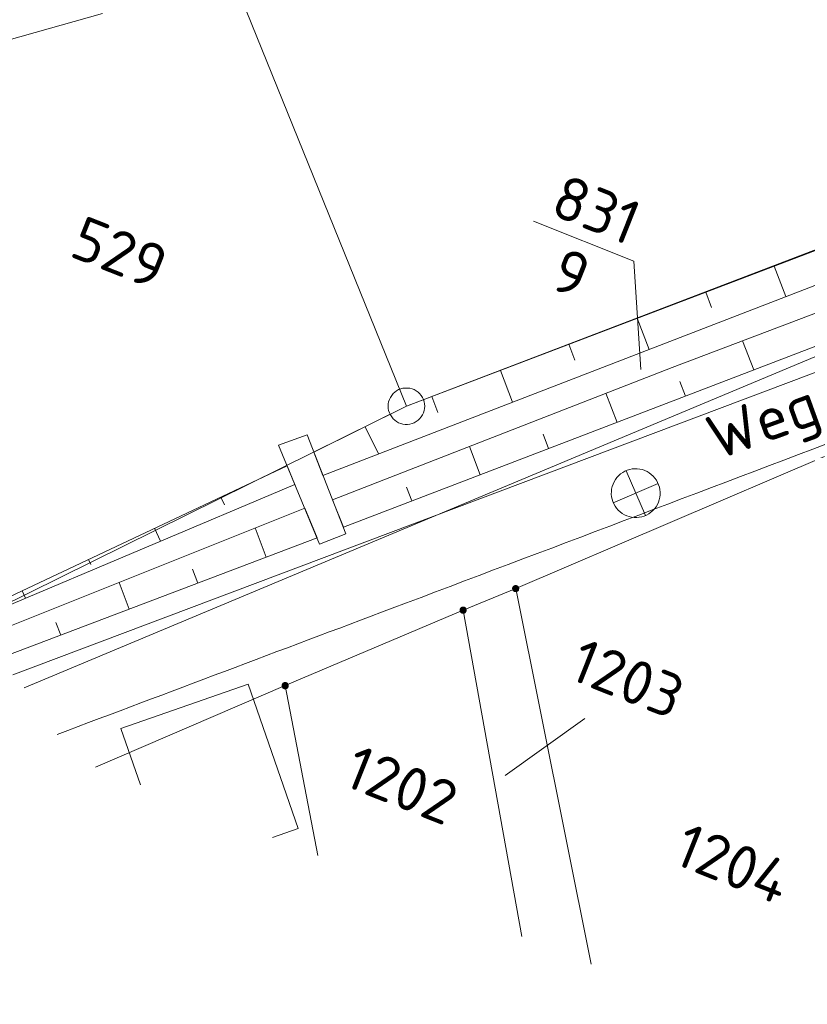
# Model space of a CAD drawing. Header units: metres. Extents: x 3425540 to 3446143, y 5432760 to 5444637.
# Tile 272 of 656: x 3440755 to 3440787, y 5438316 to 5438356. Entities that reach past the tile are written whole.
import ezdxf
from ezdxf.enums import TextEntityAlignment as Align

# ---------------------------------------------------------------- set-up
doc = ezdxf.new("R2010")
doc.units = ezdxf.units.M
for name, color, linetype, lineweight in [('B_Bestand', 9, 'Continuous', 18), ('B_Böschung', 9, 'Continuous', 18), ('B_Flurgrenzen', 9, 'Continuous', 18), ('B_Gleisachse', 9, 'Continuous', 25)]:
    doc.layers.add(name, color=color, linetype=linetype, lineweight=lineweight)
doc.styles.get("Standard").update_dxf_attribs({"font": 'isocpeur.ttf'})

msp = doc.modelspace()

# ---------------------------------------------------------------- linework, layer by layer
at = {"layer": 'B_Bestand'}
for p, q in [((3440765.268, 5438338.425), (3440766.431, 5438338.856)), ((3440766.431, 5438338.856), (3440768.026, 5438334.803)), ((3440765.268, 5438338.425), (3440766.948, 5438334.372)), ((3440779.493, 5438337.383), (3440780.289, 5438335.551)), ((3440778.972, 5438336.074), (3440780.809, 5438336.86)), ((3440768.026, 5438334.803), (3440766.948, 5438334.372)), ((3440759.606, 5438324.514), (3440758.803, 5438326.827)), ((3440766.07, 5438322.727), (3440765.017, 5438322.362))]:
    msp.add_line(p, q, dxfattribs=at)
for points in [[(3440742.345, 5438371.209), (3440747.455, 5438353.119), (3440758.063, 5438356.116)], [(3440822.057, 5438356.628), (3440822.351, 5438356.144), (3440822.147, 5438354.876), (3440787.916, 5438341.662), (3440754.389, 5438329.025)], [(3440780.821, 5438336.096), (3440780.854, 5438336.196), (3440780.877, 5438336.298), (3440780.89, 5438336.402), (3440780.891, 5438336.506), (3440780.881, 5438336.611), (3440780.86, 5438336.713), (3440780.829, 5438336.813), (3440780.788, 5438336.909), (3440780.737, 5438337.001), (3440780.676, 5438337.086), (3440780.607, 5438337.165), (3440780.53, 5438337.236), (3440780.446, 5438337.298), (3440780.356, 5438337.352), (3440780.261, 5438337.396), (3440780.162, 5438337.429), (3440780.06, 5438337.452), (3440779.956, 5438337.464), (3440779.851, 5438337.465), (3440779.747, 5438337.456), (3440779.644, 5438337.435), (3440779.544, 5438337.404), (3440779.448, 5438337.363), (3440779.357, 5438337.311), (3440779.271, 5438337.251), (3440779.192, 5438337.182), (3440779.121, 5438337.105), (3440779.059, 5438337.021), (3440779.005, 5438336.931), (3440778.962, 5438336.836), (3440778.928, 5438336.737), (3440778.905, 5438336.634), (3440778.893, 5438336.53), (3440778.892, 5438336.426), (3440778.901, 5438336.321), (3440778.922, 5438336.219), (3440778.953, 5438336.119), (3440778.995, 5438336.023), (3440779.046, 5438335.931), (3440779.106, 5438335.846), (3440779.176, 5438335.767), (3440779.252, 5438335.696), (3440779.336, 5438335.634), (3440779.427, 5438335.58), (3440779.522, 5438335.537), (3440779.621, 5438335.503), (3440779.723, 5438335.48), (3440779.827, 5438335.468), (3440779.932, 5438335.467), (3440780.036, 5438335.476), (3440780.139, 5438335.497), (3440780.238, 5438335.528), (3440780.335, 5438335.569), (3440780.426, 5438335.621), (3440780.511, 5438335.681), (3440780.59, 5438335.75), (3440780.661, 5438335.827), (3440780.724, 5438335.911), (3440780.777, 5438336.001), (3440780.821, 5438336.096)], [(3440758.803, 5438326.827), (3440764.018, 5438328.638), (3440766.07, 5438322.727)]]:
    msp.add_lwpolyline(points, dxfattribs=at)
msp.add_open_spline([(3440756.204, 5438326.583), (3440760.773, 5438328.305), (3440765.342, 5438330.027), (3440769.911, 5438331.749), (3440776.254, 5438334.14), (3440782.591, 5438336.545), (3440788.93, 5438338.945), (3440798.139, 5438342.432), (3440807.317, 5438346.001), (3440816.506, 5438349.537), (3440818.544, 5438350.321), (3440820.519, 5438351.21), (3440822.569, 5438352.017), (3440823.353, 5438352.326), (3440824.187, 5438352.508), (3440825.01, 5438352.581), (3440825.558, 5438352.63), (3440826.139, 5438352.589), (3440826.669, 5438352.424), (3440826.971, 5438352.33), (3440827.274, 5438352.236), (3440827.576, 5438352.142)], degree=3, knots=[0, 0, 0, 0, 0.192245, 0.192245, 0.192245, 0.459122, 0.459122, 0.459122, 0.846813, 0.846813, 0.846813, 0.932784, 0.932784, 0.932784, 0.965664, 0.965664, 0.965664, 0.987534, 0.987534, 0.987534, 1, 1, 1, 1], dxfattribs=at)
at = {"layer": 'B_Böschung'}
for p, q in [((3440785.561, 5438345.767), (3440786.036, 5438344.518)), ((3440782.757, 5438344.699), (3440782.998, 5438344.068)), ((3440779.954, 5438343.631), (3440780.44, 5438342.355)), ((3440784.728, 5438341.513), (3440784.27, 5438342.709)), ((3440777.15, 5438342.563), (3440777.396, 5438341.918)), ((3440774.347, 5438341.495), (3440774.843, 5438340.192)), ((3440781.927, 5438340.439), (3440781.696, 5438341.043)), ((3440771.543, 5438340.426), (3440771.794, 5438339.769)), ((3440779.126, 5438339.366), (3440778.669, 5438340.556)), ((3440768.814, 5438339.189), (3440769.357, 5438338.072)), ((3440776.324, 5438338.292), (3440776.099, 5438338.879)), ((3440773.523, 5438337.218), (3440773.08, 5438338.375)), ((3440766.712, 5438338.141), (3440767.085, 5438337.194)), ((3440765.614, 5438337.59), (3440752.86, 5438331.564)), ((3440765.614, 5438337.59), (3440765.932, 5438336.822)), ((3440765.932, 5438336.822), (3440752.86, 5438331.305)), ((3440770.722, 5438336.145), (3440770.504, 5438336.715)), ((3440762.902, 5438336.308), (3440763.054, 5438335.99)), ((3440753.157, 5438330.578), (3440766.335, 5438335.851)), ((3440766.84, 5438334.632), (3440766.335, 5438335.851)), ((3440767.921, 5438335.071), (3440767.48, 5438336.19)), ((3440760.189, 5438335.027), (3440760.437, 5438334.503)), ((3440764.764, 5438333.844), (3440764.31, 5438335.041)), ((3440753.545, 5438329.586), (3440766.84, 5438334.632)), ((3440757.477, 5438333.745), (3440757.574, 5438333.54)), ((3440761.959, 5438332.779), (3440761.742, 5438333.353)), ((3440759.154, 5438331.715), (3440758.738, 5438332.811)), ((3440754.764, 5438332.464), (3440754.904, 5438332.168)), ((3440756.349, 5438330.65), (3440756.152, 5438331.174))]:
    msp.add_line(p, q, dxfattribs=at)
for points in [[(3440819.202, 5438358.584), (3440770.5, 5438340.029), (3440766.712, 5438338.141)], [(3440819.683, 5438357.555), (3440796.875, 5438348.706), (3440767.085, 5438337.194)], [(3440767.48, 5438336.19), (3440781.382, 5438341.615), (3440795.252, 5438346.868), (3440809.979, 5438352.505), (3440817.78, 5438355.566), (3440820.532, 5438356.473)], [(3440767.921, 5438335.071), (3440793.179, 5438344.752), (3440811.611, 5438352.29), (3440820.532, 5438356.473)]]:
    msp.add_lwpolyline(points, dxfattribs=at)
at = {"layer": 'B_Flurgrenzen'}
for p, q in [((3440756.926, 5438373.597), (3440770.5, 5438340.029)), ((3440819.417, 5438358.734), (3440770.5, 5438340.029)), ((3440822.581, 5438356.847), (3440754.848, 5438328.498)), ((3440775.708, 5438347.602), (3440779.817, 5438345.967)), ((3440779.817, 5438345.967), (3440780.094, 5438341.536)), ((3440770.5, 5438340.029), (3440752.354, 5438331.057)), ((3440787.617, 5438337.968), (3440774.976, 5438332.556)), ((3440774.976, 5438332.556), (3440772.823, 5438331.672)), ((3440774.976, 5438332.556), (3440778.062, 5438317.173)), ((3440772.823, 5438331.672), (3440765.537, 5438328.58)), ((3440772.823, 5438331.672), (3440775.225, 5438318.302)), ((3440765.537, 5438328.58), (3440757.773, 5438325.243)), ((3440766.878, 5438321.622), (3440765.537, 5438328.58)), ((3440777.81, 5438327.237), (3440774.546, 5438324.904))]:
    msp.add_line(p, q, dxfattribs=at)
for points in [[(3440771.25, 5438340.029), (3440771.244, 5438340.123), (3440771.226, 5438340.212), (3440771.197, 5438340.307), (3440771.156, 5438340.389), (3440771.102, 5438340.466), (3440771.043, 5438340.543), (3440770.978, 5438340.608), (3440770.902, 5438340.661), (3440770.819, 5438340.708), (3440770.73, 5438340.738), (3440770.642, 5438340.761), (3440770.547, 5438340.773), (3440770.453, 5438340.773), (3440770.358, 5438340.761), (3440770.27, 5438340.738), (3440770.181, 5438340.708), (3440770.098, 5438340.661), (3440770.022, 5438340.608), (3440769.957, 5438340.543), (3440769.898, 5438340.466), (3440769.844, 5438340.389), (3440769.803, 5438340.307), (3440769.774, 5438340.212), (3440769.756, 5438340.123), (3440769.75, 5438340.029), (3440769.756, 5438339.935), (3440769.774, 5438339.846), (3440769.803, 5438339.751), (3440769.844, 5438339.669), (3440769.898, 5438339.592), (3440769.957, 5438339.515), (3440770.022, 5438339.45), (3440770.098, 5438339.397), (3440770.181, 5438339.35), (3440770.27, 5438339.32), (3440770.358, 5438339.297), (3440770.453, 5438339.285), (3440770.547, 5438339.285), (3440770.642, 5438339.297), (3440770.73, 5438339.32), (3440770.819, 5438339.35), (3440770.902, 5438339.397), (3440770.978, 5438339.45), (3440771.043, 5438339.515), (3440771.102, 5438339.592), (3440771.156, 5438339.669), (3440771.197, 5438339.751), (3440771.226, 5438339.846), (3440771.244, 5438339.935), (3440771.25, 5438340.029)], [(3440775.101, 5438332.556), (3440775.1, 5438332.572), (3440775.097, 5438332.587), (3440775.092, 5438332.602), (3440775.085, 5438332.616), (3440775.077, 5438332.63), (3440775.068, 5438332.642), (3440775.056, 5438332.652), (3440775.043, 5438332.661), (3440775.029, 5438332.669), (3440775.014, 5438332.675), (3440775, 5438332.679), (3440774.984, 5438332.681), (3440774.968, 5438332.681), (3440774.952, 5438332.679), (3440774.938, 5438332.675), (3440774.923, 5438332.669), (3440774.909, 5438332.661), (3440774.896, 5438332.652), (3440774.884, 5438332.642), (3440774.875, 5438332.63), (3440774.867, 5438332.616), (3440774.86, 5438332.602), (3440774.855, 5438332.587), (3440774.852, 5438332.572), (3440774.851, 5438332.556), (3440774.852, 5438332.54), (3440774.855, 5438332.525), (3440774.86, 5438332.51), (3440774.867, 5438332.496), (3440774.875, 5438332.482), (3440774.884, 5438332.47), (3440774.896, 5438332.46), (3440774.909, 5438332.451), (3440774.923, 5438332.443), (3440774.938, 5438332.437), (3440774.952, 5438332.433), (3440774.968, 5438332.431), (3440774.984, 5438332.431), (3440775, 5438332.433), (3440775.014, 5438332.437), (3440775.029, 5438332.443), (3440775.043, 5438332.451), (3440775.056, 5438332.46), (3440775.068, 5438332.47), (3440775.077, 5438332.482), (3440775.085, 5438332.496), (3440775.092, 5438332.51), (3440775.097, 5438332.525), (3440775.1, 5438332.54), (3440775.101, 5438332.556)], [(3440775.076, 5438332.556), (3440775.075, 5438332.57), (3440775.072, 5438332.584), (3440775.068, 5438332.596), (3440775.062, 5438332.609), (3440775.053, 5438332.621), (3440775.043, 5438332.631), (3440775.032, 5438332.64), (3440775.02, 5438332.647), (3440775.007, 5438332.651), (3440774.994, 5438332.654), (3440774.98, 5438332.656), (3440774.965, 5438332.655), (3440774.951, 5438332.653), (3440774.939, 5438332.65), (3440774.926, 5438332.643), (3440774.914, 5438332.635), (3440774.904, 5438332.626), (3440774.894, 5438332.615), (3440774.887, 5438332.603), (3440774.882, 5438332.59), (3440774.878, 5438332.577), (3440774.876, 5438332.563), (3440774.876, 5438332.549), (3440774.878, 5438332.535), (3440774.882, 5438332.522), (3440774.887, 5438332.509), (3440774.894, 5438332.497), (3440774.904, 5438332.486), (3440774.914, 5438332.477), (3440774.926, 5438332.469), (3440774.939, 5438332.462), (3440774.951, 5438332.459), (3440774.965, 5438332.457), (3440774.98, 5438332.456), (3440774.994, 5438332.458), (3440775.007, 5438332.461), (3440775.02, 5438332.465), (3440775.032, 5438332.472), (3440775.043, 5438332.481), (3440775.053, 5438332.491), (3440775.062, 5438332.503), (3440775.068, 5438332.516), (3440775.072, 5438332.528), (3440775.075, 5438332.542), (3440775.076, 5438332.556)], [(3440775.052, 5438332.556), (3440775.051, 5438332.568), (3440775.048, 5438332.58), (3440775.043, 5438332.591), (3440775.037, 5438332.601), (3440775.028, 5438332.611), (3440775.019, 5438332.618), (3440775.008, 5438332.625), (3440774.997, 5438332.629), (3440774.985, 5438332.631), (3440774.973, 5438332.632), (3440774.961, 5438332.63), (3440774.949, 5438332.627), (3440774.939, 5438332.622), (3440774.928, 5438332.615), (3440774.919, 5438332.606), (3440774.912, 5438332.596), (3440774.906, 5438332.586), (3440774.902, 5438332.574), (3440774.9, 5438332.562), (3440774.9, 5438332.55), (3440774.902, 5438332.538), (3440774.906, 5438332.526), (3440774.912, 5438332.516), (3440774.919, 5438332.506), (3440774.928, 5438332.497), (3440774.938, 5438332.49), (3440774.949, 5438332.485), (3440774.961, 5438332.482), (3440774.973, 5438332.48), (3440774.985, 5438332.481), (3440774.997, 5438332.483), (3440775.008, 5438332.487), (3440775.019, 5438332.494), (3440775.028, 5438332.501), (3440775.037, 5438332.511), (3440775.043, 5438332.521), (3440775.048, 5438332.532), (3440775.051, 5438332.544), (3440775.052, 5438332.556)], [(3440775.027, 5438332.556), (3440775.026, 5438332.566), (3440775.023, 5438332.576), (3440775.018, 5438332.585), (3440775.012, 5438332.592), (3440775.005, 5438332.598), (3440774.996, 5438332.603), (3440774.986, 5438332.606), (3440774.976, 5438332.607), (3440774.966, 5438332.606), (3440774.956, 5438332.603), (3440774.947, 5438332.598), (3440774.94, 5438332.592), (3440774.934, 5438332.585), (3440774.929, 5438332.576), (3440774.926, 5438332.566), (3440774.925, 5438332.556), (3440774.926, 5438332.546), (3440774.929, 5438332.536), (3440774.934, 5438332.527), (3440774.94, 5438332.52), (3440774.947, 5438332.514), (3440774.956, 5438332.509), (3440774.966, 5438332.506), (3440774.976, 5438332.505), (3440774.986, 5438332.506), (3440774.996, 5438332.509), (3440775.005, 5438332.514), (3440775.012, 5438332.52), (3440775.018, 5438332.527), (3440775.023, 5438332.536), (3440775.026, 5438332.546), (3440775.027, 5438332.556)], [(3440775.003, 5438332.556), (3440775.002, 5438332.563), (3440774.999, 5438332.57), (3440774.994, 5438332.576), (3440774.988, 5438332.58), (3440774.981, 5438332.582), (3440774.974, 5438332.583), (3440774.967, 5438332.581), (3440774.96, 5438332.578), (3440774.955, 5438332.573), (3440774.951, 5438332.567), (3440774.949, 5438332.56), (3440774.949, 5438332.552), (3440774.951, 5438332.545), (3440774.955, 5438332.539), (3440774.96, 5438332.534), (3440774.967, 5438332.531), (3440774.974, 5438332.529), (3440774.981, 5438332.53), (3440774.988, 5438332.532), (3440774.994, 5438332.536), (3440774.999, 5438332.542), (3440775.002, 5438332.549), (3440775.003, 5438332.556)], [(3440772.948, 5438331.672), (3440772.947, 5438331.688), (3440772.944, 5438331.703), (3440772.939, 5438331.718), (3440772.932, 5438331.732), (3440772.924, 5438331.746), (3440772.915, 5438331.758), (3440772.903, 5438331.768), (3440772.89, 5438331.777), (3440772.876, 5438331.785), (3440772.861, 5438331.791), (3440772.847, 5438331.795), (3440772.831, 5438331.797), (3440772.815, 5438331.797), (3440772.799, 5438331.795), (3440772.785, 5438331.791), (3440772.77, 5438331.785), (3440772.756, 5438331.777), (3440772.743, 5438331.768), (3440772.731, 5438331.758), (3440772.722, 5438331.746), (3440772.714, 5438331.732), (3440772.707, 5438331.718), (3440772.702, 5438331.703), (3440772.699, 5438331.688), (3440772.698, 5438331.672), (3440772.699, 5438331.656), (3440772.702, 5438331.641), (3440772.707, 5438331.626), (3440772.714, 5438331.612), (3440772.722, 5438331.598), (3440772.731, 5438331.586), (3440772.743, 5438331.576), (3440772.756, 5438331.567), (3440772.77, 5438331.559), (3440772.785, 5438331.553), (3440772.799, 5438331.549), (3440772.815, 5438331.547), (3440772.831, 5438331.547), (3440772.847, 5438331.549), (3440772.861, 5438331.553), (3440772.876, 5438331.559), (3440772.89, 5438331.567), (3440772.903, 5438331.576), (3440772.915, 5438331.586), (3440772.924, 5438331.598), (3440772.932, 5438331.612), (3440772.939, 5438331.626), (3440772.944, 5438331.641), (3440772.947, 5438331.656), (3440772.948, 5438331.672)], [(3440772.923, 5438331.672), (3440772.922, 5438331.686), (3440772.919, 5438331.7), (3440772.915, 5438331.712), (3440772.909, 5438331.725), (3440772.9, 5438331.737), (3440772.89, 5438331.747), (3440772.879, 5438331.756), (3440772.867, 5438331.763), (3440772.854, 5438331.767), (3440772.841, 5438331.77), (3440772.827, 5438331.772), (3440772.812, 5438331.771), (3440772.798, 5438331.769), (3440772.786, 5438331.766), (3440772.773, 5438331.759), (3440772.761, 5438331.751), (3440772.751, 5438331.742), (3440772.741, 5438331.731), (3440772.734, 5438331.719), (3440772.729, 5438331.706), (3440772.725, 5438331.693), (3440772.723, 5438331.679), (3440772.723, 5438331.665), (3440772.725, 5438331.651), (3440772.729, 5438331.638), (3440772.734, 5438331.625), (3440772.741, 5438331.613), (3440772.751, 5438331.602), (3440772.761, 5438331.593), (3440772.773, 5438331.585), (3440772.786, 5438331.578), (3440772.798, 5438331.575), (3440772.812, 5438331.573), (3440772.827, 5438331.572), (3440772.841, 5438331.574), (3440772.854, 5438331.577), (3440772.867, 5438331.581), (3440772.879, 5438331.588), (3440772.89, 5438331.597), (3440772.9, 5438331.607), (3440772.909, 5438331.619), (3440772.915, 5438331.632), (3440772.919, 5438331.644), (3440772.922, 5438331.658), (3440772.923, 5438331.672)], [(3440772.899, 5438331.672), (3440772.898, 5438331.684), (3440772.895, 5438331.696), (3440772.89, 5438331.707), (3440772.884, 5438331.717), (3440772.875, 5438331.727), (3440772.866, 5438331.734), (3440772.855, 5438331.741), (3440772.844, 5438331.745), (3440772.832, 5438331.747), (3440772.82, 5438331.748), (3440772.808, 5438331.746), (3440772.796, 5438331.743), (3440772.786, 5438331.738), (3440772.775, 5438331.731), (3440772.766, 5438331.722), (3440772.759, 5438331.712), (3440772.753, 5438331.702), (3440772.749, 5438331.69), (3440772.747, 5438331.678), (3440772.747, 5438331.666), (3440772.749, 5438331.654), (3440772.753, 5438331.642), (3440772.759, 5438331.632), (3440772.766, 5438331.622), (3440772.775, 5438331.613), (3440772.785, 5438331.606), (3440772.796, 5438331.601), (3440772.808, 5438331.598), (3440772.82, 5438331.596), (3440772.832, 5438331.597), (3440772.844, 5438331.599), (3440772.855, 5438331.603), (3440772.866, 5438331.61), (3440772.875, 5438331.617), (3440772.884, 5438331.627), (3440772.89, 5438331.637), (3440772.895, 5438331.648), (3440772.898, 5438331.66), (3440772.899, 5438331.672)], [(3440772.874, 5438331.672), (3440772.873, 5438331.682), (3440772.87, 5438331.692), (3440772.865, 5438331.701), (3440772.859, 5438331.708), (3440772.852, 5438331.714), (3440772.843, 5438331.719), (3440772.833, 5438331.722), (3440772.823, 5438331.723), (3440772.813, 5438331.722), (3440772.803, 5438331.719), (3440772.794, 5438331.714), (3440772.787, 5438331.708), (3440772.781, 5438331.701), (3440772.776, 5438331.692), (3440772.773, 5438331.682), (3440772.772, 5438331.672), (3440772.773, 5438331.662), (3440772.776, 5438331.652), (3440772.781, 5438331.643), (3440772.787, 5438331.636), (3440772.794, 5438331.63), (3440772.803, 5438331.625), (3440772.813, 5438331.622), (3440772.823, 5438331.621), (3440772.833, 5438331.622), (3440772.843, 5438331.625), (3440772.852, 5438331.63), (3440772.859, 5438331.636), (3440772.865, 5438331.643), (3440772.87, 5438331.652), (3440772.873, 5438331.662), (3440772.874, 5438331.672)], [(3440772.85, 5438331.672), (3440772.849, 5438331.679), (3440772.846, 5438331.686), (3440772.841, 5438331.692), (3440772.835, 5438331.696), (3440772.828, 5438331.698), (3440772.821, 5438331.699), (3440772.814, 5438331.697), (3440772.807, 5438331.694), (3440772.802, 5438331.689), (3440772.798, 5438331.683), (3440772.796, 5438331.676), (3440772.796, 5438331.668), (3440772.798, 5438331.661), (3440772.802, 5438331.655), (3440772.807, 5438331.65), (3440772.814, 5438331.647), (3440772.821, 5438331.645), (3440772.828, 5438331.646), (3440772.835, 5438331.648), (3440772.841, 5438331.652), (3440772.846, 5438331.658), (3440772.849, 5438331.665), (3440772.85, 5438331.672)], [(3440765.662, 5438328.58), (3440765.661, 5438328.596), (3440765.658, 5438328.611), (3440765.653, 5438328.626), (3440765.646, 5438328.64), (3440765.638, 5438328.654), (3440765.629, 5438328.666), (3440765.617, 5438328.676), (3440765.604, 5438328.685), (3440765.59, 5438328.693), (3440765.575, 5438328.699), (3440765.561, 5438328.703), (3440765.545, 5438328.705), (3440765.529, 5438328.705), (3440765.513, 5438328.703), (3440765.499, 5438328.699), (3440765.484, 5438328.693), (3440765.47, 5438328.685), (3440765.457, 5438328.676), (3440765.445, 5438328.666), (3440765.436, 5438328.654), (3440765.428, 5438328.64), (3440765.421, 5438328.626), (3440765.416, 5438328.611), (3440765.413, 5438328.596), (3440765.412, 5438328.58), (3440765.413, 5438328.564), (3440765.416, 5438328.549), (3440765.421, 5438328.534), (3440765.428, 5438328.52), (3440765.436, 5438328.506), (3440765.445, 5438328.494), (3440765.457, 5438328.484), (3440765.47, 5438328.475), (3440765.484, 5438328.467), (3440765.499, 5438328.461), (3440765.513, 5438328.457), (3440765.529, 5438328.455), (3440765.545, 5438328.455), (3440765.561, 5438328.457), (3440765.575, 5438328.461), (3440765.59, 5438328.467), (3440765.604, 5438328.475), (3440765.617, 5438328.484), (3440765.629, 5438328.494), (3440765.638, 5438328.506), (3440765.646, 5438328.52), (3440765.653, 5438328.534), (3440765.658, 5438328.549), (3440765.661, 5438328.564), (3440765.662, 5438328.58)], [(3440765.637, 5438328.58), (3440765.636, 5438328.594), (3440765.633, 5438328.608), (3440765.629, 5438328.62), (3440765.623, 5438328.633), (3440765.614, 5438328.645), (3440765.604, 5438328.655), (3440765.593, 5438328.664), (3440765.581, 5438328.671), (3440765.568, 5438328.675), (3440765.555, 5438328.678), (3440765.541, 5438328.68), (3440765.526, 5438328.679), (3440765.512, 5438328.677), (3440765.5, 5438328.674), (3440765.487, 5438328.667), (3440765.475, 5438328.659), (3440765.465, 5438328.65), (3440765.455, 5438328.639), (3440765.448, 5438328.627), (3440765.443, 5438328.614), (3440765.439, 5438328.601), (3440765.437, 5438328.587), (3440765.437, 5438328.573), (3440765.439, 5438328.559), (3440765.443, 5438328.546), (3440765.448, 5438328.533), (3440765.455, 5438328.521), (3440765.465, 5438328.51), (3440765.475, 5438328.501), (3440765.487, 5438328.493), (3440765.5, 5438328.486), (3440765.512, 5438328.483), (3440765.526, 5438328.481), (3440765.541, 5438328.48), (3440765.555, 5438328.482), (3440765.568, 5438328.485), (3440765.581, 5438328.489), (3440765.593, 5438328.496), (3440765.604, 5438328.505), (3440765.614, 5438328.515), (3440765.623, 5438328.527), (3440765.629, 5438328.54), (3440765.633, 5438328.552), (3440765.636, 5438328.566), (3440765.637, 5438328.58)], [(3440765.613, 5438328.58), (3440765.612, 5438328.592), (3440765.609, 5438328.604), (3440765.604, 5438328.615), (3440765.598, 5438328.625), (3440765.589, 5438328.635), (3440765.58, 5438328.642), (3440765.569, 5438328.649), (3440765.558, 5438328.653), (3440765.546, 5438328.655), (3440765.534, 5438328.656), (3440765.522, 5438328.654), (3440765.51, 5438328.651), (3440765.5, 5438328.646), (3440765.489, 5438328.639), (3440765.48, 5438328.63), (3440765.473, 5438328.62), (3440765.467, 5438328.61), (3440765.463, 5438328.598), (3440765.461, 5438328.586), (3440765.461, 5438328.574), (3440765.463, 5438328.562), (3440765.467, 5438328.55), (3440765.473, 5438328.54), (3440765.48, 5438328.53), (3440765.489, 5438328.521), (3440765.499, 5438328.514), (3440765.51, 5438328.509), (3440765.522, 5438328.506), (3440765.534, 5438328.504), (3440765.546, 5438328.505), (3440765.558, 5438328.507), (3440765.569, 5438328.511), (3440765.58, 5438328.518), (3440765.589, 5438328.525), (3440765.598, 5438328.535), (3440765.604, 5438328.545), (3440765.609, 5438328.556), (3440765.612, 5438328.568), (3440765.613, 5438328.58)], [(3440765.588, 5438328.58), (3440765.587, 5438328.59), (3440765.584, 5438328.6), (3440765.579, 5438328.609), (3440765.573, 5438328.616), (3440765.566, 5438328.622), (3440765.557, 5438328.627), (3440765.547, 5438328.63), (3440765.537, 5438328.631), (3440765.527, 5438328.63), (3440765.517, 5438328.627), (3440765.508, 5438328.622), (3440765.501, 5438328.616), (3440765.495, 5438328.609), (3440765.49, 5438328.6), (3440765.487, 5438328.59), (3440765.486, 5438328.58), (3440765.487, 5438328.57), (3440765.49, 5438328.56), (3440765.495, 5438328.551), (3440765.501, 5438328.544), (3440765.508, 5438328.538), (3440765.517, 5438328.533), (3440765.527, 5438328.53), (3440765.537, 5438328.529), (3440765.547, 5438328.53), (3440765.557, 5438328.533), (3440765.566, 5438328.538), (3440765.573, 5438328.544), (3440765.579, 5438328.551), (3440765.584, 5438328.56), (3440765.587, 5438328.57), (3440765.588, 5438328.58)], [(3440765.564, 5438328.58), (3440765.563, 5438328.587), (3440765.56, 5438328.594), (3440765.555, 5438328.6), (3440765.549, 5438328.604), (3440765.542, 5438328.606), (3440765.535, 5438328.607), (3440765.528, 5438328.605), (3440765.521, 5438328.602), (3440765.516, 5438328.597), (3440765.512, 5438328.591), (3440765.51, 5438328.584), (3440765.51, 5438328.576), (3440765.512, 5438328.569), (3440765.516, 5438328.563), (3440765.521, 5438328.558), (3440765.528, 5438328.555), (3440765.535, 5438328.553), (3440765.542, 5438328.554), (3440765.549, 5438328.556), (3440765.555, 5438328.56), (3440765.56, 5438328.566), (3440765.563, 5438328.573), (3440765.564, 5438328.58)]]:
    msp.add_lwpolyline(points, dxfattribs=at)
at = {"layer": 'B_Gleisachse'}
msp.add_arc((3441179.11, 5438841.029), 588.01, 210.367653, 243.341249, dxfattribs=at)

# ---------------------------------------------------------------- texts
at = {"layer": 'B_Bestand'}
msp.add_text('Weg', height=1.8, rotation=19.9527, dxfattribs=at).set_placement((3440785.193, 5438339.191), align=Align.MIDDLE)
at = {"layer": 'B_Flurgrenzen'}
msp.add_text('831', height=1.8, rotation=338.3099, dxfattribs=at).set_placement((3440777.949, 5438347.249), align=Align.CENTER)
for s, p in [('529', (3440758.759, 5438346.319)), ('1203', (3440779.56, 5438328.87)), ('1202', (3440770.301, 5438324.508)), ('1204', (3440783.873, 5438321.289))]:
    msp.add_text(s, height=1.8, rotation=338.3099, dxfattribs=at).set_placement(p, align=Align.MIDDLE)
msp.add_text('9', height=1.8, rotation=338.3099, dxfattribs=at).set_placement((3440777.578, 5438346.32), align=Align.TOP_CENTER)

doc.saveas('drawing.dxf')
